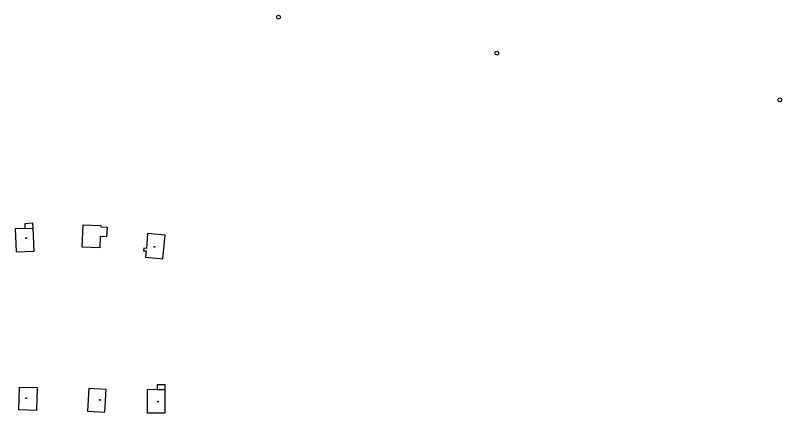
# Model space of a CAD drawing. Extents: x -794191 to -788944, y -1117087 to -1105044.
# Drawn here: x -792706.2 to -792553.5, y -1109237.4 to -1109158.3 of the extents above; entities that cross this region are included whole.
import ezdxf

# ---------------------------------------------------------------- set-up
doc = ezdxf.new("R2010")
doc.units = 0
for name, color, linetype in [('Stavební objekty', 7, 'Continuous'), ('temporary_level_1', 7, 'Continuous'), ('Značky druhů budov', 7, 'Continuous')]:
    doc.layers.add(name, color=color, linetype=linetype)

msp = doc.modelspace()

# ---------------------------------------------------------------- linework, layer by layer
at = {"layer": 'Stavební objekty'}
for p, q in [((-792704.3, -1109200.73), (-792702.65, -1109200.67)), ((-792692.92, -1109204.46), (-792692.67, -1109199.99)), ((-792692.67, -1109199.99), (-792689.16, -1109200.18)), ((-792689.16, -1109200.18), (-792689.18, -1109200.42)), ((-792689.18, -1109200.42), (-792687.93, -1109200.49)), ((-792687.93, -1109200.49), (-792688.03, -1109202.39)), ((-792689.28, -1109202.33), (-792689.4, -1109204.63)), ((-792688.03, -1109202.39), (-792689.28, -1109202.33)), ((-792676.81, -1109206.77), (-792676.38, -1109202.06)), ((-792689.4, -1109204.63), (-792692.92, -1109204.46)), ((-792691.56, -1109232.55), (-792688.12, -1109232.75)), ((-792677.93, -1109232.84), (-792676.33, -1109232.84))]:
    msp.add_line(p, q, dxfattribs=at)
for points in [[(-792706.21, -1109200.81), (-792706.02, -1109205.39), (-792702.46, -1109205.24), (-792702.65, -1109200.67), (-792702.69, -1109199.72), (-792704.34, -1109199.79), (-792704.3, -1109200.73)], [(-792705.39, -1109232.33), (-792701.86, -1109232.41), (-792701.96, -1109236.97), (-792705.49, -1109236.89)], [(-792676.33, -1109232.84), (-792676.33, -1109231.91), (-792677.93, -1109231.91), (-792677.93, -1109232.84), (-792679.94, -1109232.85), (-792679.93, -1109237.43), (-792676.33, -1109237.43)]]:
    msp.add_lwpolyline(points, close=True, dxfattribs=at)
for points in [[(-792676.38, -1109202.06), (-792679.85, -1109201.76), (-792680.11, -1109204.72), (-792680.61, -1109204.68), (-792680.65, -1109205.17), (-792680.16, -1109205.22), (-792680.26, -1109206.46), (-792676.81, -1109206.77)], [(-792691.56, -1109232.55), (-792691.83, -1109237.1), (-792688.41, -1109237.31), (-792688.12, -1109232.75)]]:
    msp.add_lwpolyline(points, dxfattribs=at)
at = {"layer": 'temporary_level_1'}
for centre, radius in [((-792653.78, -1109158.671), 0.375), ((-792653.78, -1109158.671), 0.0005), ((-792610.28, -1109165.84), 0.375), ((-792610.28, -1109165.84), 0.0005), ((-792553.92, -1109175.13), 0.375), ((-792553.92, -1109175.13), 0.0005)]:
    msp.add_circle(centre, radius, dxfattribs=at)
at = {"layer": 'Značky druhů budov'}
for centre in [(-792704.05, -1109202.66), (-792678.51, -1109204.41), (-792704.05, -1109234.54), (-792689.35, -1109234.89), (-792677.81, -1109235.24)]:
    msp.add_circle(centre, 0.0875, dxfattribs=at)

doc.saveas('drawing.dxf')
